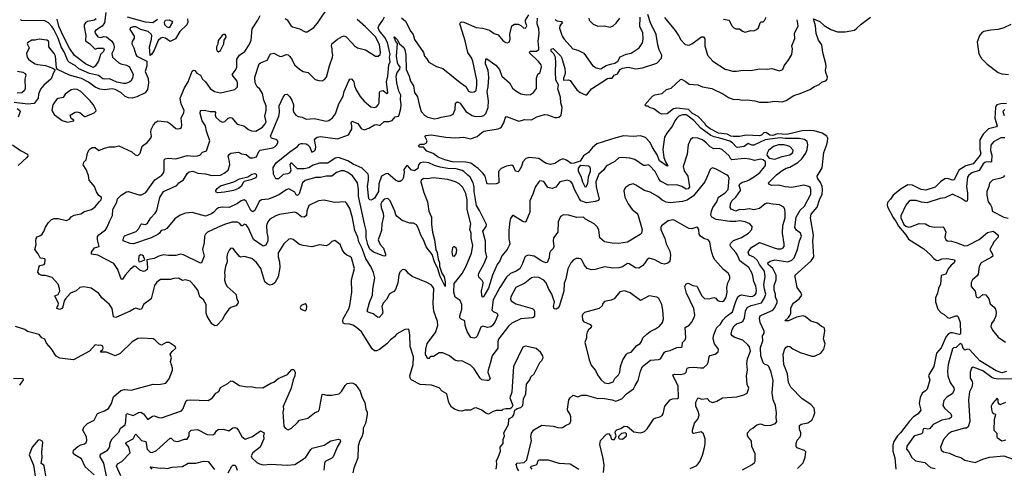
# Model space of a CAD drawing. Extents: x 1690054 to 1842981, y 782881 to 914114.
# Tile 277 of 656: x 1738552 to 1748911, y 872654 to 877369. Entities that reach past the tile are written whole.
import ezdxf

# ---------------------------------------------------------------- set-up
doc = ezdxf.new("R2010")
doc.units = 0

msp = doc.modelspace()

# ---------------------------------------------------------------- linework, layer by layer
at = {"layer": '0CON10XD'}
for points in [[(1739459, 877445), (1739444, 877336), (1739419, 877301), (1739349, 877255), (1739343, 877245), (1739345, 877228), (1739375, 877190), (1739405, 877183), (1739438, 877192), (1739465, 877188), (1739520, 877145), (1739539, 877115), (1739547, 877085), (1739543, 877057), (1739522, 877015), (1739527, 876975), (1739595, 876915), (1739615, 876905), (1739675, 876893), (1739707, 876875), (1739745, 876795), (1739740, 876755), (1739720, 876725), (1739705, 876713), (1739670, 876700), (1739645, 876699), (1739573, 876713), (1739495, 876748), (1739445, 876745), (1739425, 876749), (1739382, 876782), (1739285, 876805), (1739175, 876854), (1739137, 876887), (1739075, 876919), (1739057, 876937), (1739023, 877025), (1738989, 877085), (1738956, 877176), (1738912, 877265), (1738895, 877295), (1738855, 877336), (1738815, 877356), (1738570, 877360), (1738561, 877371)], [(1741345, 877382), (1741365, 877368), (1741405, 877308), (1741422, 877295), (1741495, 877274), (1741555, 877243), (1741575, 877242), (1741645, 877287), (1741685, 877333), (1741808, 877515)], [(1740815, 874940), (1740798, 874965), (1740775, 874968), (1740754, 874946), (1740738, 874912), (1740730, 874875), (1740733, 874825), (1740717, 874775), (1740707, 874715), (1740711, 874675), (1740705, 874635), (1740716, 874596), (1740734, 874565), (1740829, 874479), (1740833, 874445), (1740849, 874405), (1740848, 874385), (1740825, 874361), (1740775, 874343), (1740752, 874328), (1740707, 874263), (1740685, 874217), (1740625, 874153), (1740605, 874151), (1740575, 874174), (1740523, 874253), (1740513, 874285), (1740514, 874375), (1740485, 874424), (1740446, 874456), (1740425, 874525), (1740387, 874577), (1740345, 874620), (1740295, 874634), (1740265, 874628), (1740224, 874654), (1740175, 874649), (1740135, 874640), (1740035, 874637), (1739995, 874612), (1739969, 874575), (1739936, 874434), (1739856, 874375), (1739832, 874328), (1739815, 874323), (1739775, 874336), (1739755, 874331), (1739715, 874305), (1739565, 874239), (1739540, 874245), (1739526, 874335), (1739495, 874376), (1739415, 874444), (1739385, 874490), (1739305, 874548), (1739225, 874561), (1739185, 874553), (1739145, 874519), (1739085, 874494), (1739033, 874435), (1739021, 874415), (1739005, 874350), (1738995, 874332), (1738975, 874323), (1738944, 874334), (1738945, 874348), (1738956, 874364), (1738960, 874385), (1738922, 874465), (1738955, 874479), (1738973, 874515), (1738972, 874545), (1738958, 874588), (1738895, 874661), (1738825, 874682), (1738785, 874679), (1738758, 874695), (1738743, 874715), (1738757, 874775), (1738765, 874786), (1738811, 874795), (1738817, 874805), (1738820, 874845), (1738815, 874856), (1738775, 874861), (1738767, 874867), (1738747, 874907), (1738710, 874955), (1738724, 875006), (1738720, 875045), (1738725, 875070), (1738734, 875086), (1738765, 875096), (1738787, 875115), (1738806, 875144), (1738823, 875187), (1738854, 875236), (1738885, 875269), (1738915, 875278), (1738955, 875279), (1739045, 875260), (1739075, 875272), (1739095, 875297), (1739125, 875314), (1739195, 875329), (1739235, 875352), (1739308, 875375), (1739345, 875403), (1739390, 875460), (1739410, 875475), (1739412, 875495), (1739408, 875505), (1739385, 875523), (1739360, 875560), (1739340, 875615), (1739284, 875684), (1739275, 875732), (1739251, 875795), (1739219, 875845), (1739225, 875872), (1739252, 875898), (1739266, 875965), (1739281, 875999), (1739295, 876013), (1739315, 876026), (1739345, 876026), (1739385, 875993), (1739445, 876020), (1739495, 876033), (1739554, 876034), (1739595, 876044), (1739731, 875981), (1739765, 875950), (1739795, 875942), (1739818, 875965), (1739839, 876041), (1739893, 876077), (1739932, 876125), (1739938, 876145), (1739932, 876188), (1739936, 876214), (1739960, 876265), (1739985, 876293), (1740005, 876306), (1740106, 876296), (1740140, 876275), (1740196, 876226), (1740211, 876221), (1740235, 876224), (1740253, 876235), (1740256, 876266), (1740252, 876335), (1740278, 876395), (1740281, 876415), (1740249, 876485), (1740240, 876545), (1740287, 876653), (1740326, 876715), (1740365, 876828), (1740381, 876839), (1740395, 876837), (1740416, 876806), (1740455, 876787), (1740476, 876745), (1740505, 876715), (1740556, 876645), (1740603, 876613), (1740665, 876600), (1740815, 876636), (1740844, 876665), (1740844, 876706), (1740840, 876725), (1740798, 876775), (1740789, 876795), (1740821, 876839), (1740838, 876872), (1740838, 876955), (1740864, 876996), (1740922, 877035), (1740965, 877105), (1740986, 877155), (1740997, 877275), (1741058, 877365), (1741081, 877415)], [(1739355, 877377), (1739340, 877365), (1739265, 877349), (1739245, 877335), (1739230, 877315), (1739229, 877295), (1739249, 877205), (1739244, 877154), (1739247, 877145), (1739285, 877119), (1739345, 877061), (1739375, 877072), (1739432, 877072), (1739439, 877055), (1739434, 877035), (1739402, 877005), (1739380, 876935), (1739345, 876880), (1739325, 876867), (1739244, 876904), (1739128, 876992), (1739075, 877072), (1739005, 877207), (1738965, 877301), (1738947, 877375)], [(1740015, 874882), (1739965, 874860), (1739890, 874845), (1739897, 874765), (1739892, 874745), (1739875, 874728), (1739855, 874724), (1739816, 874736), (1739774, 874774), (1739755, 874777), (1739715, 874744), (1739663, 874685), (1739635, 874642), (1739625, 874640), (1739615, 874652), (1739586, 874745), (1739544, 874805), (1739375, 874895), (1739308, 874905), (1739308, 874925), (1739340, 874970), (1739388, 874985), (1739369, 875055), (1739371, 875089), (1739385, 875109), (1739455, 875162), (1739472, 875188), (1739495, 875249), (1739529, 875311), (1739531, 875375), (1739575, 875450), (1739582, 875485), (1739592, 875498), (1739619, 875525), (1739675, 875561), (1739695, 875562), (1739807, 875527), (1739835, 875529), (1739878, 875552), (1739973, 875685), (1740046, 875735), (1740065, 875758), (1740071, 875785), (1740072, 875895), (1740082, 875908), (1740115, 875914), (1740195, 875907), (1740315, 875943), (1740385, 875934), (1740423, 875937), (1740446, 875944), (1740475, 875978), (1740518, 875992), (1740553, 876097), (1740517, 876197), (1740505, 876255), (1740470, 876305), (1740449, 876385), (1740454, 876415), (1740495, 876417), (1740555, 876405), (1740605, 876404), (1740612, 876395), (1740609, 876365), (1740615, 876345), (1740659, 876305), (1740685, 876293), (1740710, 876300), (1740745, 876336), (1740765, 876341), (1740785, 876337), (1740841, 876271), (1740910, 876255), (1740960, 876215), (1740991, 876201), (1741035, 876199), (1741105, 876239), (1741136, 876275), (1741144, 876295), (1741130, 876355), (1741146, 876415), (1741146, 876464), (1741120, 876525), (1741105, 876595), (1741078, 876638), (1741052, 876665), (1741030, 876705), (1741025, 876765), (1741070, 876905), (1741085, 876916), (1741157, 876943), (1741182, 876998), (1741195, 877010), (1741225, 877016), (1741285, 876985), (1741305, 876981), (1741355, 877004), (1741375, 877000), (1741395, 876982), (1741418, 876948), (1741442, 876895), (1741495, 876851), (1741535, 876826), (1741586, 876816), (1741662, 876742), (1741700, 876730), (1741733, 876727), (1741760, 876740), (1741780, 876765), (1741811, 876885), (1741844, 876975), (1741847, 876995), (1741838, 877035), (1741841, 877065), (1741833, 877095), (1741837, 877115), (1741895, 877164), (1741945, 877193), (1741965, 877199), (1741985, 877190), (1742048, 877128), (1742074, 877094), (1742105, 877074), (1742191, 877051), (1742295, 876986), (1742323, 876987), (1742344, 877005), (1742349, 877025), (1742346, 877056), (1742338, 877105), (1742300, 877185), (1742191, 877295), (1742103, 877373)], [(1742180, 875225), (1742117, 875515), (1742116, 875585), (1742105, 875655), (1742055, 875727), (1742005, 875764), (1741965, 875781), (1741935, 875780), (1741886, 875764), (1741835, 875726), (1741775, 875726), (1741718, 875712), (1741665, 875710), (1741555, 875679), (1741526, 875654), (1741491, 875539), (1741475, 875521), (1741459, 875529), (1741445, 875555), (1741385, 875591), (1741355, 875581), (1741285, 875531), (1741215, 875499), (1741165, 875484), (1741095, 875476), (1741071, 875459), (1741025, 875362), (1741005, 875350), (1740982, 875362), (1740935, 875463), (1740915, 875476), (1740881, 875465), (1740845, 875438), (1740755, 875395), (1740685, 875399), (1740645, 875391), (1740622, 875378), (1740595, 875347), (1740571, 875329), (1740505, 875303), (1740365, 875344), (1740295, 875336), (1740239, 875315), (1740185, 875276), (1740099, 875175), (1740075, 875162), (1740039, 875155), (1740024, 875125), (1740005, 875110), (1739935, 875075), (1739750, 875015), (1739715, 875016), (1739642, 875045), (1739639, 875055), (1739646, 875085), (1739655, 875096), (1739776, 875144), (1739805, 875176), (1739825, 875215), (1739835, 875222), (1739875, 875218), (1739895, 875229), (1739931, 875285), (1739977, 875335), (1739995, 875365), (1740025, 875502), (1740065, 875562), (1740204, 875626), (1740227, 875655), (1740275, 875685), (1740319, 875755), (1740335, 875769), (1740375, 875776), (1740425, 875756), (1740505, 875749), (1740575, 875733), (1740666, 875735), (1740704, 875755), (1740745, 875788), (1740762, 875845), (1740760, 875880), (1740746, 875935), (1740756, 875954), (1740775, 875965), (1740855, 875976), (1740885, 875958), (1740935, 875954), (1740975, 875916), (1741003, 875917), (1741045, 875929), (1741068, 875985), (1741081, 875999), (1741215, 876022), (1741239, 876035), (1741255, 876052), (1741267, 876075), (1741266, 876095), (1741245, 876109), (1741200, 876125), (1741190, 876145), (1741277, 876355), (1741284, 876395), (1741282, 876465), (1741325, 876555), (1741345, 876583), (1741365, 876588), (1741395, 876558), (1741414, 876525), (1741434, 876475), (1741428, 876415), (1741435, 876393), (1741457, 876365), (1741483, 876353), (1741525, 876346), (1741565, 876324), (1741608, 876328), (1741655, 876332), (1741775, 876303), (1741805, 876311), (1741843, 876337), (1741875, 876381), (1741911, 876485), (1741954, 876565), (1741967, 876613), (1742013, 876727), (1742025, 876744), (1742035, 876748), (1742046, 876745), (1742067, 876717), (1742073, 876675), (1742091, 876631), (1742133, 876563), (1742175, 876514), (1742245, 876455), (1742285, 876448), (1742306, 876454), (1742325, 876475), (1742333, 876497), (1742339, 876605), (1742345, 876617), (1742376, 876626), (1742415, 876593), (1742425, 876600), (1742411, 876715), (1742425, 876775), (1742436, 876896), (1742451, 876925), (1742443, 876975), (1742451, 877005), (1742421, 877131), (1742392, 877182), (1742333, 877255), (1742324, 877285), (1742330, 877305), (1742374, 877365), (1742391, 877399)], [(1740000, 877370), (1739953, 877337), (1739875, 877344), (1739687, 877397)], [(1740317, 877377), (1740322, 877345), (1740310, 877315), (1740235, 877245), (1740190, 877170), (1740135, 877140), (1740086, 877175), (1740055, 877181), (1740037, 877177), (1740010, 877150), (1739965, 877050), (1739939, 877005), (1739925, 876992), (1739916, 877085), (1739940, 877165), (1739941, 877205), (1739935, 877219), (1739905, 877245), (1739825, 877266), (1739775, 877293), (1739745, 877295), (1739713, 877285), (1739710, 877265), (1739757, 877195), (1739756, 877174), (1739735, 877140), (1739733, 877115), (1739754, 877074), (1739772, 877002), (1739786, 876986), (1739890, 876935), (1739889, 876885), (1739873, 876825), (1739903, 876753), (1739906, 876705), (1739898, 876635), (1739871, 876599), (1739785, 876558), (1739735, 876544), (1739695, 876547)], [(1740125, 877284), (1740105, 877292), (1740080, 877315), (1740075, 877345), (1740087, 877363), (1740125, 877367), (1740151, 877355), (1740159, 877345), (1740125, 877284)], [(1743266, 875736), (1743225, 875775), (1743206, 875785), (1743145, 875800), (1743055, 875806), (1742975, 875820), (1742917, 875837), (1742855, 875865), (1742805, 875871), (1742765, 875865), (1742747, 875845), (1742741, 875805), (1742705, 875782), (1742672, 875792), (1742637, 875835), (1742625, 875836), (1742595, 875795), (1742597, 875763), (1742587, 875703), (1742575, 875682), (1742555, 875670), (1742535, 875669), (1742505, 875683), (1742425, 875751), (1742405, 875749), (1742358, 875725), (1742331, 875645), (1742327, 875565), (1742285, 875492), (1742265, 875478), (1742245, 875473), (1742234, 875475), (1742226, 875486), (1742210, 875615), (1742222, 875685), (1742223, 875723), (1742217, 875745), (1742155, 875809), (1742060, 875850), (1742005, 875885), (1741905, 875922), (1741870, 875915), (1741795, 875860), (1741705, 875860), (1741640, 875840), (1741595, 875814), (1741545, 875801), (1741475, 875801), (1741415, 875860), (1741405, 875862), (1741394, 875846), (1741406, 875785), (1741395, 875758), (1741372, 875748), (1741325, 875742), (1741275, 875698), (1741245, 875698), (1741222, 875745), (1741220, 875815), (1741249, 875865), (1741395, 875982), (1741474, 876035), (1741495, 876060), (1741512, 876068), (1741528, 876068), (1741565, 876063), (1741585, 876054), (1741600, 876035), (1741625, 875977), (1741655, 875992), (1741664, 876005), (1741667, 876035), (1741654, 876105), (1741666, 876125), (1741681, 876135), (1741715, 876143), (1741895, 876118), (1742012, 876158), (1742045, 876220), (1742047, 876255), (1742040, 876285), (1742045, 876302), (1742108, 876278), (1742145, 876226), (1742175, 876211), (1742225, 876229), (1742286, 876266), (1742305, 876269), (1742335, 876260), (1742345, 876262), (1742385, 876300), (1742435, 876299), (1742470, 876310), (1742502, 876348), (1742536, 876355), (1742545, 876368), (1742563, 876435), (1742565, 876475), (1742558, 876535), (1742562, 876575), (1742541, 876619), (1742518, 876705), (1742512, 876775), (1742523, 876815), (1742550, 876850), (1742556, 876875), (1742535, 876897), (1742527, 876915), (1742515, 876985), (1742528, 877118), (1742505, 877148), (1742490, 877185), (1742495, 877190), (1742525, 877162), (1742548, 877115), (1742595, 877076), (1742605, 877053), (1742615, 876995), (1742618, 876845), (1742650, 876775), (1742664, 876724), (1742695, 876675), (1742707, 876605), (1742738, 876558), (1742753, 876477), (1742776, 876405), (1742815, 876364), (1742845, 876344), (1742915, 876327), (1742955, 876333), (1742985, 876344), (1743085, 876362), (1743113, 876377), (1743135, 876425), (1743138, 876492), (1743155, 876506), (1743185, 876492), (1743247, 876405), (1743313, 876363), (1743345, 876353), (1743415, 876357), (1743436, 876364), (1743457, 876383), (1743482, 876445), (1743484, 876515), (1743470, 876615), (1743482, 876665), (1743487, 876765), (1743479, 876835), (1743453, 876905), (1743455, 876958), (1743465, 876958), (1743562, 876892), (1743600, 876845), (1743626, 876775), (1743706, 876706), (1743735, 876651), (1743773, 876623), (1743825, 876591), (1743885, 876581), (1743927, 876583), (1743957, 876603), (1743988, 876645), (1743989, 876755), (1744004, 876796), (1744029, 876815), (1744041, 876875), (1744038, 876895), (1744011, 876931), (1743913, 877025), (1743925, 877039), (1743990, 877040), (1744012, 877058), (1744015, 877075), (1744006, 877145), (1744018, 877225), (1744014, 877275), (1743995, 877325), (1744000, 877385)], [(1742568, 877388), (1742611, 877355), (1742668, 877245), (1742691, 877215), (1742705, 877161), (1742799, 877025), (1742812, 876985), (1742837, 876957), (1742855, 876922), (1742937, 876877), (1743004, 876855), (1743185, 876708), (1743245, 876667), (1743275, 876618), (1743295, 876608), (1743335, 876611), (1743355, 876624), (1743361, 876685), (1743360, 876735), (1743318, 876935), (1743305, 876967), (1743265, 877025), (1743238, 877148), (1743188, 877305), (1743184, 877326), (1743190, 877340), (1743204, 877346), (1743225, 877343), (1743355, 877288), (1743422, 877282), (1743495, 877258), (1743545, 877226), (1743585, 877209), (1743635, 877151), (1743665, 877131), (1743683, 877127), (1743700, 877135), (1743712, 877165), (1743708, 877218), (1743728, 877305), (1743758, 877322), (1743795, 877321), (1743825, 877307), (1743855, 877280), (1743877, 877283), (1743887, 877305), (1743873, 877345), (1743873, 877365), (1743909, 877421)], [(1744015, 875910), (1743915, 875920), (1743878, 875912), (1743847, 875875), (1743832, 875825), (1743805, 875778), (1743795, 875771), (1743767, 875777), (1743748, 875828), (1743729, 875839), (1743675, 875829), (1743618, 875805), (1743590, 875775), (1743593, 875655), (1743565, 875643), (1743495, 875640), (1743475, 875645), (1743465, 875655), (1743448, 875725), (1743425, 875755), (1743376, 875806), (1743300, 875860), (1743245, 875872), (1743105, 875874), (1743025, 875895), (1742955, 875924), (1742902, 875962), (1742835, 875988), (1742799, 876029), (1742781, 876031), (1742755, 876028), (1742748, 876045), (1742765, 876062), (1742809, 876061), (1742832, 876075), (1742838, 876095), (1742813, 876145), (1742825, 876152), (1742882, 876158), (1743035, 876134), (1743135, 876127), (1743225, 876136), (1743295, 876116), (1743365, 876142), (1743414, 876185), (1743435, 876196), (1743585, 876221), (1743605, 876229), (1743622, 876245), (1743647, 876285), (1743659, 876335), (1743675, 876352), (1743805, 876303), (1743865, 876319), (1743935, 876318), (1743993, 876347), (1744075, 876374), (1744105, 876371), (1744183, 876343), (1744205, 876341), (1744225, 876344), (1744249, 876365), (1744256, 876415), (1744259, 876445), (1744244, 876494), (1744241, 876555), (1744213, 876643), (1744221, 876685), (1744193, 876735), (1744189, 876825), (1744194, 876914), (1744188, 876975), (1744170, 877010), (1744145, 877040), (1744142, 877055), (1744148, 877062), (1744165, 877066), (1744175, 877058), (1744244, 876985), (1744255, 876965), (1744287, 876855), (1744292, 876815), (1744289, 876791), (1744272, 876755), (1744274, 876734), (1744325, 876737), (1744345, 876729), (1744413, 876633), (1744450, 876605), (1744505, 876579), (1744520, 876580), (1744567, 876643), (1744735, 876752), (1744755, 876755), (1744785, 876755), (1744805, 876786), (1744841, 876799), (1744869, 876845), (1744895, 876861), (1744955, 876872), (1745035, 876852), (1745105, 876862), (1745255, 876914), (1745304, 876965), (1745309, 876995), (1745281, 877051), (1745265, 877104), (1745249, 877215), (1745190, 877335), (1745160, 877425)], [(1744185, 877371), (1744205, 877358), (1744252, 877352), (1744264, 877345), (1744234, 877306), (1744231, 877281), (1744258, 877198), (1744281, 877165), (1744372, 877065), (1744425, 877049), (1744486, 877016), (1744578, 876888), (1744617, 876865), (1744665, 876854), (1744722, 876888), (1744767, 876903), (1744815, 876911), (1744845, 876935), (1744871, 876979), (1744933, 877007), (1744985, 877019), (1745071, 877075), (1745104, 877125), (1745111, 877165), (1745107, 877235), (1745078, 877295), (1745081, 877395)], [(1744541, 877385), (1744545, 877364), (1744585, 877324), (1744635, 877301), (1744706, 877306), (1744765, 877291), (1744795, 877304), (1744827, 877333), (1744865, 877384)], [(1746735, 872650), (1746795, 872712), (1746815, 872769), (1746822, 872825), (1746809, 872839), (1746728, 872868), (1746721, 872885), (1746722, 872915), (1746732, 872948), (1746764, 872985), (1746771, 873005), (1746771, 873025), (1746756, 873065), (1746756, 873105), (1746773, 873117), (1746845, 873131), (1746885, 873161), (1746903, 873195), (1746916, 873236), (1746909, 873285), (1746875, 873323), (1746785, 873383), (1746665, 873506), (1746642, 873555), (1746631, 873645), (1746591, 873745), (1746583, 873855), (1746601, 873909), (1746615, 873927), (1746635, 873939), (1746654, 873934), (1746685, 873909), (1746765, 873870), (1746885, 873831), (1746915, 873832), (1746979, 873865), (1747011, 873905), (1747028, 873962), (1747009, 874015), (1747022, 874095), (1747019, 874125), (1747011, 874135), (1746988, 874145), (1746945, 874181), (1746875, 874199), (1746815, 874248), (1746795, 874256), (1746725, 874242), (1746639, 874205), (1746602, 874205), (1746641, 874239), (1746655, 874259), (1746664, 874285), (1746664, 874336), (1746683, 874377), (1746697, 874393), (1746753, 874435), (1746780, 874475), (1746772, 874502), (1746731, 874555), (1746709, 874665), (1746712, 874685), (1746880, 874835), (1746907, 874875), (1746897, 875045), (1746902, 875105), (1746872, 875285), (1746880, 875325), (1746942, 875398), (1746966, 875475), (1746993, 875535), (1746999, 875585), (1746996, 875615), (1746977, 875657), (1746944, 875705), (1746941, 875725), (1746996, 875814), (1747012, 875975), (1747044, 876056), (1747052, 876088), (1747054, 876125), (1747045, 876145), (1746993, 876175), (1746911, 876201), (1746875, 876206), (1746785, 876201), (1746624, 876164), (1746525, 876169), (1746475, 876151), (1746444, 876155), (1746409, 876179), (1746385, 876183), (1746355, 876155), (1746335, 876149), (1746195, 876157), (1746125, 876141), (1746058, 876142), (1746035, 876146), (1745995, 876165), (1745905, 876175), (1745815, 876223), (1745775, 876253), (1745760, 876280), (1745691, 876351), (1745629, 876385), (1745587, 876427), (1745465, 876441), (1745429, 876431), (1745365, 876381), (1745308, 876378), (1745279, 876389), (1745224, 876434), (1745178, 876448), (1745165, 876460), (1745142, 876462), (1745130, 876475), (1745210, 876565), (1745235, 876578), (1745310, 876595), (1745356, 876634), (1745405, 876650), (1745505, 876742), (1745515, 876743), (1745555, 876724), (1745595, 876691), (1745685, 876686), (1745735, 876665), (1745835, 876645), (1745955, 876586), (1746010, 876550), (1746065, 876529), (1746105, 876534), (1746155, 876524), (1746207, 876527), (1746285, 876517), (1746337, 876503), (1746425, 876502), (1746497, 876513), (1746575, 876506), (1746615, 876519), (1746695, 876574), (1746765, 876594), (1746864, 876635), (1746915, 876668), (1746963, 876687), (1746995, 876718), (1747035, 876728), (1747048, 876745), (1747051, 876765), (1747032, 876815), (1747030, 876840), (1747037, 876875), (1747033, 876905), (1747003, 877025), (1746990, 877105), (1746957, 877155), (1746933, 877225), (1746926, 877306), (1746905, 877380), (1746971, 877351), (1747017, 877307), (1747087, 877265), (1747155, 877242), (1747235, 877242), (1747335, 877261), (1747361, 877279), (1747405, 877324), (1747504, 877395)], [(1745335, 877394), (1745447, 877257), (1745484, 877204), (1745507, 877157), (1745555, 877108), (1745595, 877103), (1745625, 877115), (1745725, 877189), (1745745, 877190), (1745759, 877169), (1745761, 877095), (1745790, 876995), (1745844, 876934), (1745975, 876851), (1746055, 876829), (1746095, 876829), (1746165, 876839), (1746245, 876836), (1746335, 876852), (1746415, 876849), (1746465, 876856), (1746545, 876832), (1746580, 876845), (1746594, 876885), (1746645, 876951), (1746677, 877005), (1746682, 877065), (1746677, 877095), (1746708, 877172), (1746704, 877225), (1746741, 877305), (1746730, 877369)], [(1745958, 877375), (1746018, 877365), (1746046, 877305), (1746064, 877284), (1746085, 877274), (1746125, 877273), (1746155, 877249), (1746185, 877240), (1746245, 877257), (1746275, 877254), (1746304, 877266), (1746326, 877284), (1746342, 877338), (1746354, 877346), (1746375, 877348), (1746389, 877361), (1746404, 877395)], [(1748980, 877320), (1748906, 877284), (1748845, 877266), (1748765, 877260), (1748696, 877244), (1748675, 877231), (1748651, 877205), (1748625, 877135), (1748642, 877012), (1748670, 876960), (1748730, 876901), (1748845, 876815), (1748885, 876802), (1748955, 876793)], [(1739695, 876547), (1739663, 876563), (1739615, 876604), (1739558, 876635), (1739525, 876643), (1739445, 876632), (1739395, 876641), (1739345, 876662), (1739275, 876713), (1739201, 876751), (1739075, 876785), (1738948, 876845), (1738940, 876865), (1738927, 876987), (1738913, 877015), (1738858, 877085), (1738858, 877135), (1738854, 877145), (1738836, 877156), (1738755, 877165), (1738715, 877153), (1738680, 877155), (1738633, 877125), (1738632, 877115), (1738650, 877075), (1738624, 877015), (1738632, 876975), (1738645, 876953), (1738665, 876936), (1738715, 876906), (1738739, 876899), (1738825, 876888), (1738900, 876860), (1738920, 876845), (1738922, 876835), (1738908, 876812), (1738882, 876748), (1738807, 876683), (1738772, 876638), (1738750, 876585), (1738747, 876545), (1738705, 876489), (1738637, 876483), (1738495, 876500)], [(1740645, 877033), (1740665, 877047), (1740700, 877115), (1740703, 877155), (1740723, 877185), (1740722, 877205), (1740713, 877213), (1740695, 877213), (1740683, 877205), (1740640, 877150), (1740636, 877114), (1740623, 877085), (1740622, 877055), (1740631, 877041), (1740645, 877033)], [(1738529, 876829), (1738585, 876819), (1738611, 876805), (1738616, 876785), (1738607, 876745), (1738608, 876645), (1738603, 876625), (1738575, 876602), (1738525, 876598)], [(1739055, 876294), (1739120, 876305), (1739120, 876315), (1739095, 876330), (1739082, 876365), (1739134, 876396), (1739155, 876401), (1739185, 876395), (1739232, 876352), (1739245, 876351), (1739335, 876390), (1739355, 876410), (1739354, 876425), (1739325, 876479), (1739295, 876517), (1739194, 876615), (1739155, 876637), (1739125, 876640), (1739095, 876632), (1739031, 876585), (1739008, 876552), (1738955, 876541), (1738940, 876530), (1738899, 876475), (1738890, 876415), (1738915, 876374), (1738999, 876309), (1739055, 876294)], [(1738524, 876435), (1738554, 876415), (1738556, 876405), (1738536, 876344)], [(1748935, 876489), (1748875, 876486), (1748834, 876475), (1748824, 876465), (1748819, 876445), (1748811, 876335), (1748835, 876255), (1748828, 876245), (1748745, 876221), (1748687, 876165), (1748655, 876105), (1748655, 876005), (1748663, 875965), (1748657, 875945), (1748585, 875856), (1748505, 875835), (1748434, 875786), (1748385, 875686), (1748365, 875682), (1748315, 875700), (1748286, 875695), (1748240, 875665), (1748182, 875608), (1748085, 875576), (1748035, 875584), (1747945, 875631), (1747897, 875633), (1747825, 875590), (1747740, 875525), (1747715, 875484), (1747682, 875448), (1747677, 875423)], [(1748915, 876425), (1748896, 876405), (1748911, 876361)], [(1746155, 872637), (1746257, 872693), (1746283, 872715), (1746289, 872729), (1746291, 872805), (1746255, 872882), (1746250, 872940), (1746209, 872995), (1746208, 873025), (1746240, 873060), (1746265, 873074), (1746308, 873112), (1746345, 873120), (1746395, 873104), (1746455, 873107), (1746502, 873125), (1746517, 873145), (1746509, 873185), (1746516, 873235), (1746503, 873313), (1746478, 873375), (1746467, 873447), (1746478, 873575), (1746459, 873665), (1746435, 873723), (1746422, 873735), (1746389, 873749), (1746375, 873764), (1746351, 873835), (1746345, 873925), (1746369, 873995), (1746368, 874045), (1746384, 874075), (1746386, 874095), (1746344, 874185), (1746337, 874233), (1746343, 874255), (1746355, 874265), (1746475, 874315), (1746493, 874337), (1746523, 874395), (1746522, 874415), (1746505, 874453), (1746505, 874485), (1746489, 874525), (1746489, 874575), (1746510, 874635), (1746512, 874685), (1746475, 874755), (1746425, 874795), (1746422, 874815), (1746449, 874831), (1746495, 874844), (1746635, 874823), (1746675, 874842), (1746699, 874865), (1746735, 874955), (1746755, 875045), (1746776, 875095), (1746766, 875125), (1746726, 875156), (1746708, 875185), (1746721, 875295), (1746764, 875366), (1746809, 875411), (1746874, 875535), (1746877, 875585), (1746868, 875605), (1746855, 875615), (1746801, 875629), (1746677, 875607), (1746605, 875613), (1746535, 875629), (1746465, 875625), (1746438, 875638), (1746431, 875655), (1746515, 875738), (1746574, 875785), (1746615, 875810), (1746655, 875820), (1746740, 875870), (1746782, 875908), (1746822, 875965), (1746837, 876005), (1746845, 876055), (1746838, 876088), (1746810, 876110), (1746751, 876121), (1746605, 876119), (1746555, 876127), (1746445, 876113), (1746395, 876106), (1746275, 876050), (1746255, 876049), (1746215, 876069), (1746174, 876036), (1746105, 876026), (1746095, 876029), (1746053, 876075), (1746023, 876093), (1745918, 876125), (1745857, 876137), (1745823, 876153), (1745719, 876229), (1745645, 876311), (1745585, 876357), (1745565, 876368), (1745525, 876371), (1745488, 876355), (1745465, 876335), (1745444, 876305), (1745420, 876255), (1745359, 876175), (1745335, 876133), (1745320, 876005), (1745330, 875920), (1745345, 875874), (1745370, 875835), (1745365, 875830), (1745285, 875886), (1745258, 875948), (1745210, 876025), (1745185, 876079), (1745135, 876130), (1745085, 876149), (1745005, 876142), (1744905, 876147), (1744825, 876129), (1744625, 876064), (1744578, 876025), (1744537, 875973), (1744485, 875940), (1744447, 875883), (1744385, 875860), (1744355, 875859), (1744305, 875894), (1744265, 875906), (1744235, 875894), (1744182, 875858), (1744135, 875847), (1744085, 875861), (1744015, 875910)], [(1745605, 872653), (1745675, 872682), (1745709, 872725), (1745735, 872790), (1745755, 872872), (1745764, 872915), (1745764, 872965), (1745745, 873016), (1745723, 873037), (1745645, 873021), (1745635, 873023), (1745629, 873035), (1745629, 873055), (1745653, 873127), (1745685, 873170), (1745702, 873212), (1745694, 873244), (1745664, 873305), (1745665, 873348), (1745685, 873390), (1745695, 873396), (1745725, 873381), (1745785, 873387), (1745814, 873355), (1745845, 873345), (1745885, 873360), (1745945, 873395), (1746096, 873404), (1746172, 873425), (1746206, 873444), (1746222, 873495), (1746204, 873535), (1746200, 873625), (1746209, 873685), (1746202, 873755), (1746209, 873805), (1746241, 873885), (1746230, 873930), (1746213, 873953), (1746161, 874001), (1746075, 874027), (1746049, 874045), (1746039, 874065), (1746049, 874111), (1746070, 874150), (1746095, 874172), (1746145, 874189), (1746165, 874205), (1746179, 874235), (1746189, 874305), (1746207, 874343), (1746246, 874364), (1746356, 874394), (1746389, 874445), (1746401, 874485), (1746387, 874537), (1746382, 874585), (1746395, 874665), (1746388, 874725), (1746337, 874795), (1746315, 874839), (1746275, 874872), (1746227, 874895), (1746217, 874925), (1746232, 874955), (1746253, 874977), (1746335, 875027), (1746490, 874970), (1746525, 874960), (1746565, 874960), (1746582, 874968), (1746594, 874986), (1746595, 875015), (1746578, 875125), (1746582, 875205), (1746605, 875285), (1746606, 875346), (1746601, 875375), (1746590, 875400), (1746545, 875423), (1746475, 875429), (1746415, 875442), (1746395, 875433), (1746335, 875384), (1746275, 875372), (1746225, 875382), (1746165, 875370), (1746125, 875375), (1746085, 875356), (1746039, 875379), (1746026, 875395), (1746030, 875435), (1746043, 875465), (1746085, 875505), (1746134, 875575), (1746135, 875585), (1746121, 875625), (1746128, 875645), (1746155, 875663), (1746205, 875674), (1746225, 875685), (1746305, 875735), (1746343, 875765), (1746355, 875783), (1746390, 875825), (1746399, 875845), (1746398, 875875), (1746375, 875897), (1746345, 875904), (1746285, 875888), (1746235, 875904), (1746175, 875911), (1746045, 875895), (1746033, 875903), (1746015, 875940), (1745945, 876003), (1745915, 876014), (1745855, 876012), (1745815, 876032), (1745775, 876075), (1745735, 876105), (1745685, 876123), (1745634, 876126), (1745610, 876110), (1745585, 876055), (1745573, 875955), (1745531, 875825), (1745542, 875782), (1745583, 875725), (1745599, 875611), (1745585, 875592), (1745565, 875587), (1745518, 875615), (1745465, 875633), (1745375, 875630), (1745295, 875671), (1745275, 875695), (1745239, 875775), (1745178, 875838), (1745165, 875843), (1745135, 875836), (1745115, 875838), (1745025, 875901), (1744970, 875915), (1744895, 875921), (1744855, 875916), (1744815, 875878), (1744725, 875832), (1744689, 875785), (1744645, 875744), (1744614, 875665), (1744618, 875608), (1744649, 875485), (1744640, 875470), (1744605, 875459), (1744515, 875446), (1744457, 875467), (1744440, 875485), (1744389, 875585), (1744368, 875645), (1744349, 875669), (1744315, 875681), (1744235, 875666), (1744191, 875609), (1744155, 875594), (1744110, 875605), (1744065, 875670), (1744026, 875674), (1744013, 875665), (1743975, 875609), (1743952, 875535), (1743919, 875465), (1743919, 875345), (1743876, 875245), (1743865, 875242), (1743845, 875249), (1743745, 875312), (1743735, 875311), (1743715, 875278), (1743707, 875253), (1743698, 875155), (1743697, 875067), (1743707, 875015), (1743703, 874995), (1743682, 874955), (1743624, 874886), (1743602, 874835), (1743575, 874795), (1743528, 874685), (1743485, 874547), (1743435, 874463), (1743425, 874452), (1743414, 874465), (1743409, 874519), (1743425, 874575), (1743427, 874607), (1743418, 874628), (1743383, 874663), (1743378, 874685), (1743382, 874705), (1743439, 874805), (1743465, 874875), (1743453, 874935), (1743453, 875043), (1743423, 875147), (1743460, 875195), (1743462, 875215), (1743391, 875365), (1743359, 875415), (1743332, 875565), (1743333, 875613), (1743324, 875655), (1743292, 875715), (1743266, 875736)], [(1748915, 876129), (1748875, 876128), (1748797, 876085), (1748771, 876049), (1748767, 875995), (1748781, 875945), (1748775, 875875), (1748765, 875872), (1748725, 875877), (1748705, 875870), (1748687, 875853), (1748646, 875784), (1748569, 875761), (1748537, 875735), (1748525, 875715), (1748514, 875615), (1748525, 875545), (1748525, 875485), (1748520, 875461), (1748505, 875459), (1748455, 875492), (1748365, 875536), (1748285, 875497), (1748235, 875489), (1748095, 875445), (1748041, 875451), (1747985, 875469), (1747925, 875470), (1747905, 875457), (1747875, 875420), (1747821, 875309), (1747824, 875285), (1747855, 875215), (1747875, 875198), (1747905, 875189), (1747925, 875191), (1748015, 875226), (1748082, 875222), (1748125, 875199), (1748175, 875190), (1748265, 875191), (1748276, 875185), (1748296, 875135), (1748284, 875085), (1748297, 875055), (1748314, 875044), (1748355, 875041), (1748405, 875028), (1748495, 874992), (1748525, 874996), (1748645, 875059), (1748735, 875131), (1748795, 875146), (1748820, 875130), (1748848, 875105), (1748847, 875085), (1748805, 875039), (1748758, 874955), (1748788, 874905), (1748789, 874885), (1748777, 874873), (1748667, 874815), (1748646, 874775), (1748636, 874694), (1748624, 874676), (1748576, 874634), (1748564, 874606), (1748561, 874565), (1748606, 874516), (1748615, 874457), (1748635, 874446), (1748655, 874453), (1748685, 874481), (1748718, 874478), (1748749, 874435), (1748762, 874382), (1748805, 874347), (1748817, 874327), (1748824, 874295), (1748822, 874255), (1748806, 874215), (1748775, 874175), (1748771, 874145), (1748788, 874105), (1748845, 874032), (1748925, 873979)], [(1738477, 876055), (1738559, 875995), (1738634, 875955), (1738636, 875936), (1738625, 875916), (1738535, 875837)], [(1746495, 875905), (1746575, 875931), (1746655, 875949), (1746685, 875975), (1746689, 875999), (1746653, 876035), (1746595, 876054), (1746535, 876053), (1746481, 876035), (1746431, 875995), (1746416, 875965), (1746413, 875945), (1746437, 875915), (1746495, 875905)], [(1744695, 872610), (1744700, 872685), (1744691, 872755), (1744654, 872905), (1744661, 872945), (1744725, 873012), (1744745, 873020), (1744767, 872995), (1744775, 872963), (1744790, 872955), (1744810, 872955), (1744828, 872995), (1744817, 873025), (1744822, 873045), (1744835, 873057), (1744878, 873072), (1744912, 873098), (1744945, 873094), (1745015, 873038), (1745085, 873028), (1745125, 873040), (1745152, 873068), (1745225, 873172), (1745245, 873184), (1745287, 873193), (1745312, 873208), (1745321, 873225), (1745340, 873305), (1745395, 873374), (1745420, 873385), (1745474, 873386), (1745482, 873395), (1745478, 873522), (1745429, 873615), (1745424, 873636), (1745445, 873642), (1745505, 873640), (1745549, 873651), (1745564, 873665), (1745574, 873705), (1745596, 873714), (1745645, 873715), (1745715, 873708), (1745745, 873708), (1745785, 873744), (1745796, 873766), (1745805, 873825), (1745815, 873841), (1745868, 873855), (1745901, 873879), (1745903, 873905), (1745861, 873961), (1745848, 874015), (1745851, 874045), (1745876, 874114), (1745886, 874134), (1745925, 874169), (1745950, 874210), (1745985, 874249), (1746052, 874298), (1746085, 874406), (1746109, 874455), (1746125, 874471), (1746145, 874476), (1746245, 874460), (1746265, 874462), (1746288, 874475), (1746300, 874495), (1746304, 874525), (1746297, 874567), (1746276, 874616), (1746266, 874676), (1746255, 874708), (1746222, 874765), (1746128, 874835), (1746105, 874895), (1746085, 874922), (1746030, 874985), (1746028, 875005), (1746035, 875022), (1746062, 875048), (1746145, 875080), (1746221, 875125), (1746254, 875165), (1746259, 875195), (1746234, 875224), (1746185, 875246), (1746126, 875256), (1746085, 875248), (1746025, 875247), (1745880, 875270), (1745835, 875295), (1745825, 875315), (1745829, 875355), (1745845, 875395), (1745885, 875454), (1745905, 875505), (1745975, 875549), (1746004, 875585), (1746018, 875705), (1746007, 875727), (1745989, 875739), (1745886, 875796), (1745845, 875811), (1745826, 875804), (1745817, 875793), (1745779, 875705), (1745759, 875665), (1745642, 875518), (1745576, 875474), (1745525, 875457), (1745397, 875443), (1745355, 875451), (1745312, 875472), (1745265, 875511), (1745185, 875558), (1745125, 875573), (1745035, 875630), (1745005, 875643), (1744968, 875635), (1744925, 875607), (1744908, 875575), (1744918, 875505), (1744952, 875435), (1744994, 875375), (1745046, 875336), (1745055, 875320), (1745101, 875165), (1745094, 875126), (1745080, 875110), (1744945, 875031), (1744855, 875018), (1744785, 875019), (1744705, 875034), (1744656, 875076), (1744646, 875156), (1744630, 875190), (1744597, 875225), (1744505, 875274), (1744485, 875294), (1744415, 875290), (1744325, 875316), (1744273, 875317), (1744240, 875300), (1744216, 875245), (1744212, 875135), (1744167, 875075), (1744164, 875045), (1744171, 874985), (1744164, 874965), (1744136, 874935), (1744126, 874915), (1744124, 874865), (1744103, 874817), (1744086, 874814), (1744045, 874830), (1743965, 874883), (1743902, 874895), (1743877, 874885), (1743865, 874873), (1743843, 874805), (1743815, 874751), (1743776, 874725), (1743717, 874703), (1743675, 874662), (1743602, 874555), (1743535, 874425), (1743521, 874315), (1743533, 874303), (1743573, 874283), (1743581, 874265), (1743553, 874197), (1743527, 874153), (1743508, 874142), (1743475, 874135), (1743425, 874146), (1743405, 874138), (1743365, 874043), (1743352, 874028), (1743335, 874020), (1743300, 874030), (1743261, 874091), (1743240, 874155), (1743234, 874204), (1743195, 874221), (1743183, 874235), (1743182, 874255), (1743204, 874325), (1743202, 874375), (1743185, 874418), (1743132, 874452), (1743118, 874505), (1743123, 874597), (1743156, 874634), (1743208, 874702), (1743247, 874773), (1743305, 874915), (1743319, 874995), (1743302, 875072), (1743301, 875125), (1743288, 875165), (1743298, 875225), (1743260, 875375), (1743259, 875475), (1743245, 875544), (1743213, 875605), (1743175, 875643), (1743136, 875666), (1743055, 875688), (1742903, 875707), (1742843, 875697), (1742805, 875700), (1742775, 875681), (1742773, 875665), (1742804, 875554), (1742841, 875455), (1742856, 875355), (1742886, 875295), (1742883, 875217), (1742895, 875135), (1742916, 875055), (1742930, 874955), (1742945, 874922), (1742953, 874853), (1742970, 874815), (1742970, 874780), (1742994, 874704), (1743017, 874665), (1743028, 874615), (1743027, 874565), (1742975, 874671), (1742950, 874750), (1742915, 874825), (1742890, 874900), (1742830, 874980), (1742805, 875048), (1742777, 875097), (1742745, 875182), (1742725, 875214), (1742695, 875229), (1742655, 875231), (1742575, 875257), (1742522, 875302), (1742508, 875318), (1742499, 875355), (1742449, 875465), (1742425, 875489), (1742385, 875482), (1742361, 875455), (1742353, 875435), (1742356, 875395), (1742376, 875335), (1742378, 875302), (1742361, 875225), (1742359, 875155), (1742323, 875055), (1742345, 875005), (1742378, 874968), (1742401, 874905), (1742401, 874889), (1742395, 874884), (1742375, 874887), (1742275, 874924), (1742235, 874958), (1742215, 875005), (1742198, 875075), (1742197, 875155), (1742180, 875225)], [(1744505, 875607), (1744475, 875660), (1744460, 875720), (1744430, 875775), (1744431, 875809), (1744455, 875841), (1744535, 875833), (1744547, 875825), (1744555, 875805), (1744553, 875775), (1744533, 875715), (1744526, 875645), (1744505, 875607)], [(1740635, 875551), (1740620, 875555), (1740617, 875575), (1740630, 875595), (1740665, 875622), (1740806, 875664), (1740865, 875697), (1740952, 875718), (1740995, 875745), (1741025, 875752), (1741039, 875745), (1741045, 875725), (1741035, 875708), (1740985, 875686), (1740915, 875669), (1740903, 875657), (1740885, 875620), (1740854, 875595), (1740801, 875575), (1740705, 875555), (1740635, 875551)], [(1748913, 875733), (1748899, 875715), (1748876, 875704), (1748787, 875683), (1748755, 875652), (1748747, 875615), (1748726, 875565), (1748726, 875525), (1748740, 875455), (1748766, 875425), (1748780, 875395), (1748782, 875355), (1748905, 875293), (1748952, 875282)], [(1743805, 872627), (1743785, 872655), (1743776, 872694), (1743785, 872706), (1743859, 872715), (1743887, 872743), (1743937, 872945), (1743930, 872985), (1743938, 873022), (1743961, 873059), (1744044, 873106), (1744165, 873096), (1744215, 873081), (1744255, 873080), (1744271, 873085), (1744295, 873105), (1744341, 873125), (1744352, 873148), (1744352, 873195), (1744345, 873220), (1744316, 873265), (1744316, 873275), (1744331, 873375), (1744344, 873395), (1744375, 873421), (1744425, 873406), (1744465, 873421), (1744512, 873422), (1744635, 873386), (1744685, 873392), (1744785, 873375), (1744825, 873360), (1744886, 873384), (1744935, 873438), (1745011, 873489), (1745026, 873525), (1745060, 873575), (1745082, 873675), (1745106, 873725), (1745121, 873739), (1745189, 873791), (1745273, 873797), (1745293, 873805), (1745336, 873874), (1745347, 873883), (1745397, 873893), (1745465, 873923), (1745513, 873927), (1745522, 873935), (1745527, 873975), (1745554, 874005), (1745560, 874025), (1745552, 874135), (1745595, 874159), (1745619, 874185), (1745651, 874245), (1745654, 874265), (1745645, 874335), (1745567, 874495), (1745551, 874565), (1745565, 874594), (1745585, 874601), (1745635, 874574), (1745675, 874568), (1745727, 874465), (1745755, 874439), (1745805, 874436), (1745855, 874450), (1745875, 874441), (1745895, 874419), (1745915, 874411), (1745945, 874408), (1745965, 874418), (1745986, 874454), (1745995, 874505), (1745990, 874555), (1746003, 874605), (1746023, 874645), (1746024, 874675), (1746004, 874705), (1745955, 874745), (1745867, 874845), (1745849, 874875), (1745826, 874945), (1745813, 875035), (1745796, 875056), (1745748, 875068), (1745714, 875095), (1745702, 875115), (1745697, 875165), (1745685, 875182), (1745675, 875188), (1745625, 875171), (1745593, 875173), (1745445, 875260), (1745425, 875266), (1745375, 875254), (1745305, 875201), (1745296, 875185), (1745296, 875165), (1745338, 875068), (1745352, 875012), (1745391, 874935), (1745400, 874895), (1745391, 874829), (1745371, 874809), (1745335, 874801), (1745305, 874806), (1745234, 874844), (1745175, 874862), (1745152, 874848), (1745125, 874805), (1745105, 874783), (1745065, 874758), (1745032, 874762), (1744965, 874802), (1744945, 874807), (1744895, 874771), (1744855, 874761), (1744794, 874756), (1744705, 874772), (1744606, 874744), (1744565, 874741), (1744524, 874754), (1744492, 874792), (1744466, 874845), (1744455, 874854), (1744435, 874860), (1744405, 874858), (1744375, 874843), (1744349, 874815), (1744318, 874752), (1744298, 874645), (1744279, 874595), (1744277, 874515), (1744226, 874354), (1744215, 874338), (1744195, 874328), (1744175, 874330), (1744168, 874355), (1744180, 874405), (1744172, 874422), (1744149, 874485), (1744115, 874545), (1744092, 874605), (1744065, 874633), (1744015, 874659), (1743966, 874664), (1743935, 874656), (1743865, 874599), (1743772, 874555), (1743719, 874455), (1743716, 874435), (1743724, 874415), (1743773, 874383), (1743945, 874333), (1743957, 874325), (1743967, 874305), (1743968, 874255), (1743955, 874238), (1743945, 874234), (1743825, 874225), (1743730, 874180), (1743693, 874147), (1743588, 874012), (1743582, 873985), (1743581, 873915), (1743523, 873837), (1743502, 873755), (1743479, 873685), (1743478, 873665), (1743501, 873595), (1743485, 873576), (1743465, 873576), (1743415, 873585), (1743395, 873600), (1743335, 873699), (1743295, 873739), (1743205, 873782), (1743165, 873780), (1743131, 873791), (1743073, 873835), (1743005, 873866), (1742965, 873869), (1742905, 873830), (1742875, 873828), (1742855, 873808), (1742845, 873809), (1742835, 873822), (1742821, 873855), (1742824, 873906), (1742840, 873965), (1742925, 874080), (1742952, 874155), (1742947, 874197), (1742910, 874305), (1742902, 874385), (1742908, 874545), (1742900, 874560), (1742881, 874581), (1742835, 874608), (1742680, 874670), (1742642, 874702), (1742615, 874737), (1742595, 874743), (1742575, 874739), (1742552, 874715), (1742542, 874685), (1742532, 874605), (1742506, 874534), (1742487, 874513), (1742443, 874487), (1742411, 874429), (1742375, 874391), (1742362, 874355), (1742371, 874295), (1742367, 874275), (1742335, 874239), (1742315, 874241), (1742269, 874279), (1742217, 874295), (1742208, 874305), (1742233, 874395), (1742265, 874475), (1742266, 874535), (1742289, 874655), (1742275, 874712), (1742245, 874775), (1742193, 874855), (1742155, 874963), (1742119, 875035), (1742108, 875085), (1742078, 875155), (1742055, 875285), (1742025, 875385), (1741995, 875436), (1741975, 875454), (1741865, 875448), (1741755, 875471), (1741694, 875466), (1741595, 875418), (1741574, 875355), (1741570, 875310), (1741546, 875294), (1741518, 875298), (1741465, 875339), (1741443, 875347), (1741285, 875322), (1741245, 875309), (1741185, 875272), (1741161, 875245), (1741150, 875205), (1741152, 875132), (1741161, 875085), (1741161, 875045), (1741140, 875000), (1741115, 874989), (1741010, 875060), (1740955, 875184), (1740935, 875212), (1740915, 875219), (1740895, 875203), (1740885, 875202), (1740867, 875227), (1740845, 875242), (1740785, 875242), (1740705, 875216), (1740634, 875185), (1740528, 875135), (1740505, 875116), (1740496, 875095), (1740493, 875027), (1740476, 874955), (1740491, 874885), (1740465, 874812), (1740455, 874810), (1740275, 874898), (1740245, 874906), (1740195, 874889), (1740119, 874889), (1740065, 874899), (1740015, 874882)], [(1747677, 875423), (1747682, 875402), (1747741, 875291), (1747775, 875246), (1747798, 875198), (1747875, 875109), (1747904, 875064), (1748065, 874959), (1748135, 874898), (1748169, 874859), (1748195, 874841), (1748215, 874839), (1748255, 874854), (1748305, 874858), (1748369, 874849), (1748382, 874845), (1748390, 874835), (1748385, 874812), (1748352, 874788), (1748319, 874751), (1748295, 874696), (1748248, 874682), (1748239, 874591), (1748217, 874545), (1748208, 874495), (1748188, 874445), (1748188, 874405), (1748211, 874325), (1748248, 874288), (1748279, 874269), (1748315, 874239), (1748335, 874231), (1748402, 874258), (1748415, 874257), (1748425, 874247), (1748448, 874185), (1748450, 874070), (1748445, 874062), (1748435, 874061), (1748365, 874077), (1748345, 874076), (1748323, 874067), (1748301, 874039), (1748245, 873921), (1748196, 873864), (1748170, 873725), (1748116, 873636), (1748114, 873625), (1748128, 873585), (1748098, 873485), (1748083, 873467), (1748047, 873443), (1748025, 873399), (1748017, 873335), (1748032, 873265), (1748004, 873225), (1747955, 873195), (1747915, 873150), (1747818, 873025), (1747786, 872995), (1747748, 872935), (1747738, 872895), (1747738, 872835), (1747758, 872765), (1747770, 872645)], [(1743565, 872643), (1743572, 872695), (1743568, 872735), (1743585, 872768), (1743612, 872835), (1743608, 872875), (1743640, 872915), (1743637, 872955), (1743651, 872995), (1743646, 873025), (1743696, 873115), (1743698, 873165), (1743704, 873176), (1743735, 873193), (1743750, 873215), (1743760, 873265), (1743785, 873282), (1743825, 873293), (1743847, 873315), (1743852, 873385), (1743878, 873435), (1743885, 873538), (1743918, 873582), (1743930, 873615), (1743966, 873645), (1744024, 873765), (1744045, 873786), (1744059, 873815), (1744056, 873835), (1744032, 873875), (1743985, 873912), (1743874, 873936), (1743845, 873927), (1743747, 873725), (1743736, 873565), (1743728, 873455), (1743710, 873395), (1743740, 873315), (1743729, 873291), (1743712, 873278), (1743665, 873277), (1743635, 873270), (1743625, 873260), (1743565, 873260), (1743535, 873252), (1743485, 873222), (1743455, 873232), (1743414, 873264), (1743355, 873288), (1743335, 873287), (1743295, 873266), (1743235, 873266), (1743205, 873254), (1743175, 873256), (1743133, 873273), (1743095, 873297), (1743066, 873345), (1743045, 873435), (1742995, 873465), (1742965, 873500), (1742885, 873526), (1742764, 873534), (1742679, 873579), (1742662, 873595), (1742656, 873625), (1742692, 873745), (1742694, 873824), (1742659, 873935), (1742658, 874055), (1742646, 874116), (1742605, 874114), (1742517, 874063), (1742495, 874034), (1742454, 874005), (1742415, 873962), (1742336, 873904), (1742305, 873890), (1742285, 873890), (1742259, 873909), (1742149, 874089), (1742094, 874135), (1742057, 874157), (1742025, 874169), (1741971, 874171), (1741955, 874181), (1741950, 874205), (1741955, 874225), (1742015, 874331), (1742024, 874364), (1742047, 874505), (1742044, 874635), (1742076, 874755), (1742042, 874865), (1742025, 874881), (1741994, 874895), (1741972, 874912), (1741948, 874945), (1741923, 875005), (1741867, 875047), (1741835, 875037), (1741803, 875007), (1741777, 874993), (1741705, 875002), (1741625, 874980), (1741535, 874995), (1741495, 875008), (1741428, 875058), (1741405, 875066), (1741385, 875064), (1741331, 875015), (1741273, 874917), (1741271, 874875), (1741286, 874825), (1741289, 874765), (1741271, 874665), (1741235, 874604), (1741213, 874587), (1741185, 874579), (1741155, 874592), (1741132, 874615), (1741089, 874755), (1741045, 874816), (1740995, 874858), (1740915, 874880), (1740875, 874874), (1740865, 874879), (1740815, 874940)], [(1743125, 874882), (1743145, 874907), (1743152, 874945), (1743145, 874966), (1743125, 874981), (1743115, 874980), (1743105, 874970), (1743098, 874928), (1743105, 874887), (1743125, 874882)], [(1739815, 874823), (1739870, 874845), (1739854, 874884), (1739840, 874895), (1739824, 874896), (1739804, 874885), (1739802, 874842), (1739807, 874827), (1739815, 874823)], [(1744745, 873544), (1744795, 873563), (1744814, 873596), (1744852, 873635), (1744866, 873665), (1744872, 873725), (1744898, 873795), (1744937, 873853), (1744947, 873863), (1744985, 873876), (1745046, 873944), (1745079, 873965), (1745094, 873985), (1745109, 874025), (1745150, 874065), (1745185, 874091), (1745242, 874118), (1745282, 874148), (1745315, 874185), (1745324, 874226), (1745320, 874315), (1745308, 874375), (1745275, 874439), (1745255, 874454), (1745175, 874466), (1745085, 874416), (1744975, 874498), (1744915, 874520), (1744865, 874508), (1744805, 874434), (1744775, 874421), (1744705, 874406), (1744686, 874385), (1744679, 874361), (1744647, 874333), (1744495, 874291), (1744478, 874275), (1744470, 874255), (1744474, 874215), (1744485, 874197), (1744554, 874165), (1744568, 874148), (1744564, 874135), (1744535, 874110), (1744521, 874085), (1744514, 874055), (1744516, 874025), (1744496, 873975), (1744513, 873925), (1744543, 873795), (1744565, 873738), (1744610, 873680), (1744630, 873635), (1744665, 873587), (1744705, 873553), (1744745, 873544)], [(1741555, 874310), (1741568, 874322), (1741574, 874355), (1741565, 874376), (1741555, 874381), (1741512, 874365), (1741502, 874345), (1741510, 874325), (1741555, 874310)], [(1739335, 872584), (1739239, 872669), (1739202, 872752), (1739131, 872795), (1739114, 872815), (1739119, 872845), (1739165, 872884), (1739195, 872900), (1739235, 872909), (1739252, 872925), (1739258, 872945), (1739254, 872985), (1739217, 873055), (1739226, 873085), (1739266, 873124), (1739335, 873161), (1739372, 873228), (1739444, 873256), (1739485, 873282), (1739516, 873334), (1739540, 873405), (1739615, 873470), (1739655, 873482), (1739725, 873476), (1739955, 873537), (1740015, 873534), (1740091, 873549), (1740126, 873595), (1740160, 873685), (1740160, 873705), (1740139, 873775), (1740149, 873815), (1740136, 873855), (1740155, 873881), (1740193, 873915), (1740188, 873935), (1740125, 873976), (1740094, 873976), (1740045, 873949), (1740015, 873962), (1739975, 874004), (1739955, 874014), (1739835, 874022), (1739795, 874018), (1739735, 873982), (1739610, 873860), (1739555, 873836), (1739465, 873874), (1739410, 873875), (1739402, 873885), (1739426, 873904), (1739431, 873915), (1739425, 873936), (1739405, 873949), (1739385, 873946), (1739345, 873953), (1739285, 873886), (1739118, 873795), (1739085, 873798), (1738975, 873810), (1738935, 873831), (1738882, 873912), (1738835, 873968), (1738815, 874010), (1738785, 874024), (1738755, 874059), (1738633, 874093), (1738605, 874111), (1738508, 874145)], [(1748935, 873670), (1748885, 873657), (1748827, 873677), (1748652, 873782), (1748545, 873901), (1748525, 873907), (1748495, 873894), (1748476, 873925), (1748467, 873955), (1748445, 873964), (1748405, 873925), (1748375, 873921), (1748365, 873909), (1748321, 873745), (1748313, 873675), (1748317, 873627), (1748342, 873555), (1748380, 873500), (1748384, 873476), (1748363, 873437), (1748305, 873401), (1748276, 873365), (1748263, 873315), (1748282, 873285), (1748347, 873225), (1748357, 873205), (1748351, 873189), (1748331, 873175), (1748255, 873160), (1748164, 873115), (1748125, 873068), (1748105, 873065), (1748075, 873073), (1748062, 873068), (1748053, 873055), (1748050, 873025), (1748039, 873015), (1747970, 872995), (1747955, 872985), (1747884, 872885), (1747881, 872855), (1747908, 872825), (1747938, 872768), (1747975, 872732), (1748075, 872714), (1748133, 872663), (1748183, 872653)], [(1748995, 873594), (1748845, 873589), (1748805, 873596), (1748779, 873609), (1748685, 873677), (1748585, 873715), (1748565, 873707), (1748551, 873665), (1748552, 873602), (1748572, 873565), (1748575, 873545), (1748568, 873505), (1748546, 873456), (1748535, 873375), (1748547, 873145), (1748531, 873089), (1748515, 873076), (1748493, 873077), (1748355, 873036), (1748324, 873015), (1748271, 872955), (1748239, 872875), (1748247, 872845), (1748272, 872825), (1748335, 872811), (1748402, 872782), (1748455, 872767), (1748495, 872740), (1748605, 872714), (1748685, 872749), (1748755, 872772), (1748906, 872784), (1749005, 872748)], [(1738485, 873602), (1738585, 873596), (1738589, 873585), (1738551, 873529)], [(1739470, 872555), (1739437, 872707), (1739400, 872775), (1739400, 872790), (1739410, 872805), (1739475, 872843), (1739490, 872860), (1739501, 872885), (1739503, 872925), (1739526, 872964), (1739595, 873035), (1739614, 873076), (1739661, 873109), (1739670, 873145), (1739671, 873215), (1739679, 873231), (1739745, 873210), (1739805, 873241), (1739825, 873244), (1739854, 873225), (1739895, 873171), (1739905, 873171), (1739949, 873201), (1739965, 873206), (1740017, 873187), (1740045, 873184), (1740253, 873257), (1740269, 873275), (1740305, 873362), (1740315, 873371), (1740345, 873375), (1740535, 873366), (1740580, 873395), (1740615, 873443), (1740648, 873462), (1740665, 873502), (1740742, 873545), (1740775, 873572), (1740795, 873570), (1740865, 873524), (1740945, 873509), (1740985, 873514), (1741034, 873504), (1741109, 873501), (1741195, 873550), (1741225, 873558), (1741272, 873598), (1741370, 873640), (1741415, 873693), (1741435, 873692), (1741449, 873665), (1741446, 873625), (1741428, 873585), (1741407, 873495), (1741324, 873304), (1741326, 873275), (1741319, 873245), (1741330, 873095), (1741344, 873074), (1741375, 873058), (1741410, 873075), (1741475, 873134), (1741495, 873161), (1741585, 873180), (1741655, 873235), (1741695, 873254), (1741707, 873275), (1741717, 873337), (1741735, 873429), (1741746, 873434), (1741785, 873424), (1741836, 873424), (1741913, 873437), (1741939, 873461), (1741975, 873525), (1741998, 873545), (1742045, 873552), (1742073, 873543), (1742085, 873533), (1742133, 873463), (1742151, 873405), (1742184, 873344), (1742192, 873275), (1742206, 873245), (1742206, 873215), (1742189, 873125), (1742166, 873075), (1742165, 873035), (1742155, 872995), (1742126, 872935), (1742113, 872885), (1742109, 872765), (1742066, 872655), (1742057, 872607)], [(1748923, 873347), (1748865, 873321), (1748846, 873345), (1748846, 873376), (1748835, 873390), (1748786, 873334), (1748774, 873305), (1748775, 873270), (1748783, 873243), (1748795, 873230), (1748816, 873226), (1748820, 873215), (1748805, 873165), (1748802, 873055), (1748832, 873022), (1748832, 872985), (1748837, 872977), (1748885, 872943), (1748926, 872954)], [(1739617, 872575), (1739572, 872675), (1739580, 872700), (1739625, 872725), (1739713, 872817), (1739699, 872875), (1739670, 872915), (1739673, 872925), (1739745, 872962), (1739765, 873006), (1739775, 873014), (1739835, 872946), (1739879, 872935), (1739894, 872855), (1739924, 872824), (1739945, 872821), (1739990, 872840), (1740135, 872970), (1740145, 872972), (1740175, 872942), (1740214, 872934), (1740285, 872959), (1740315, 872959), (1740335, 872995), (1740334, 873035), (1740355, 873054), (1740423, 873063), (1740525, 873008), (1740585, 873006), (1740605, 873021), (1740621, 873049), (1740639, 873061), (1740695, 873065), (1740753, 873047), (1740795, 873078), (1740815, 873082), (1740835, 873076), (1740855, 873051), (1740888, 872988), (1740925, 872959), (1741001, 872989), (1741085, 873047), (1741124, 873025), (1741116, 872995), (1741119, 872965), (1741082, 872875), (1741004, 872815), (1740988, 872785), (1740994, 872765), (1741047, 872715), (1741075, 872699), (1741115, 872689), (1741195, 872696), (1741365, 872686), (1741445, 872694), (1741525, 872741), (1741561, 872769), (1741615, 872852), (1741630, 872865), (1741755, 872895), (1741825, 872941), (1741905, 872960), (1741923, 872953), (1741926, 872935), (1741893, 872877), (1741851, 872775), (1741835, 872760), (1741765, 872725), (1741757, 872705), (1741750, 872635)], [(1744895, 872961), (1744935, 872995), (1744937, 873015), (1744925, 873026), (1744885, 873020), (1744851, 872989), (1744852, 872975), (1744862, 872962), (1744895, 872961)], [(1738834, 872536), (1738810, 872675), (1738805, 872687), (1738778, 872705), (1738788, 872765), (1738784, 872825), (1738797, 872925), (1738790, 872940), (1738765, 872952), (1738745, 872948), (1738684, 872876), (1738652, 872795), (1738696, 872686), (1738722, 872525)], [(1739947, 872645), (1739925, 872668), (1740035, 872656), (1740065, 872658), (1740105, 872650), (1740155, 872664), (1740265, 872672), (1740325, 872709), (1740405, 872709), (1740485, 872728), (1740535, 872724), (1740602, 872642)], [(1740745, 872606), (1740784, 872675), (1740795, 872686), (1740815, 872688), (1740825, 872676), (1740839, 872635)], [(1743942, 872645), (1743927, 872665), (1743935, 872675), (1743985, 872690), (1743995, 872701), (1744006, 872735), (1744017, 872743), (1744111, 872741), (1744225, 872707), (1744345, 872702), (1744435, 872644)]]:
    msp.add_lwpolyline(points, dxfattribs=at)

doc.saveas('drawing.dxf')
